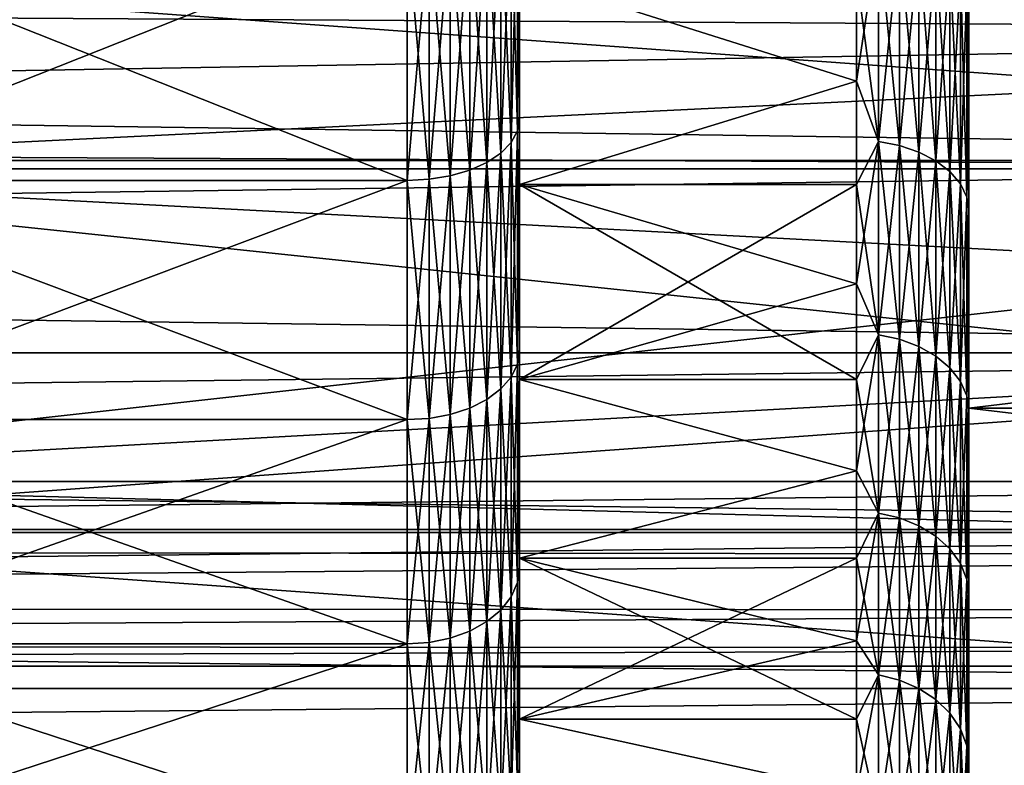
# Model space of a CAD drawing. Header units: metres. Extents: x -17 to 65, y -30 to 30.
# Tile 280 of 413: x 45.5 to 48.1, y -6.8 to -4.8. Entities that reach past the tile are written whole.
import ezdxf

# ---------------------------------------------------------------- set-up
doc = ezdxf.new("R2010")
doc.units = ezdxf.units.M
doc.layers.add('solid_508461', color=7, linetype='CONTINUOUS')

msp = doc.modelspace()

# ---------------------------------------------------------------- linework, layer by layer
at = {"layer": 'solid_508461'}
for points in [[(46.794304, -4.406407, -8.142326), (46.799999, -5.026763, -7.705299), (46.799999, -4.373071, -8.094211)], [(46.794304, -4.406407, 8.142326), (46.799999, -4.373087, 8.094201), (46.799999, -5.02678, 7.705288)], [(46.799999, -4.373071, -8.094211), (46.799999, -5.026763, -7.705299), (46.799999, -4.646021, -6.635094)], [(46.799999, -5.02678, 7.705288), (46.799999, -4.373087, 8.094201), (46.799999, -4.646021, 6.635094)], [(48, -5.272398, -6.53925), (48, -5.804135, -26.368771), (48, -4.368197, -26.644299)], [(60, -4.368197, -26.644299), (48, -4.368197, -26.644299), (48, -5.804135, -26.368771)], [(48, -4.698247, -6.963221), (48, -5.272398, -6.53925), (48, -4.368197, -26.644299)], [(60, -5.804135, -26.368771), (60, -4.368197, -26.644299), (48, -5.804135, -26.368771)], [(48, -4.698259, 6.963212), (48, -4.368197, 26.644299), (48, -5.804135, 26.368771)], [(60, -5.804135, 26.368771), (48, -5.804135, 26.368771), (48, -4.368197, 26.644299)], [(60, -4.368197, 26.644299), (60, -5.804135, 26.368771), (48, -4.368197, 26.644299)], [(51.500004, -4.799431, -4.383544), (51.500004, -4.396969, -4.787135), (35, -4.698118, -4.491951)], [(51.500004, -4.39697, 4.787135), (51.500004, -4.799431, 4.383544), (35, -4.698118, 4.491951)], [(46.777275, -4.433228, 8.191887), (46.794304, -4.406407, 8.142326), (46.794304, -5.063745, 7.750638)], [(46.777275, -5.094567, -7.797815), (46.794304, -5.063745, -7.750638), (46.794304, -4.406407, -8.142326)], [(46.777275, -4.433228, -8.191887), (46.777275, -5.094567, -7.797815), (46.794304, -4.406407, -8.142326)], [(46.794304, -5.063745, 7.750638), (46.794304, -4.406407, 8.142326), (46.799999, -5.02678, 7.705288)], [(46.794304, -4.406407, -8.142326), (46.794304, -5.063745, -7.750638), (46.799999, -5.026763, -7.705299)], [(46.749573, -4.45795, 8.237569), (46.777275, -4.433228, 8.191887), (46.777275, -5.094567, 7.797815)], [(46.749573, -5.122976, -7.841299), (46.777275, -5.094567, -7.797815), (46.777275, -4.433228, -8.191887)], [(46.749573, -4.45795, -8.237569), (46.749573, -5.122976, -7.841299), (46.777275, -4.433228, -8.191887)], [(46.777275, -5.094567, 7.797815), (46.777275, -4.433228, 8.191887), (46.794304, -5.063745, 7.750638)], [(46.712257, -4.47962, 8.277613), (46.749573, -4.45795, 8.237569), (46.749573, -5.122976, 7.841299)], [(46.712257, -5.14788, -7.879417), (46.749573, -5.122976, -7.841299), (46.749573, -4.45795, -8.237569)], [(46.712257, -4.47962, -8.277613), (46.712257, -5.14788, -7.879417), (46.749573, -4.45795, -8.237569)], [(46.749573, -5.122976, 7.841299), (46.749573, -4.45795, 8.237569), (46.777275, -5.094567, 7.797815)], [(46.666767, -4.497406, 8.310477), (46.712257, -4.47962, 8.277613), (46.712257, -5.14788, 7.879417)], [(46.666767, -5.168318, -7.9107), (46.712257, -5.14788, -7.879417), (46.712257, -4.47962, -8.277613)], [(46.666767, -4.497406, -8.310477), (46.666767, -5.168318, -7.9107), (46.712257, -4.47962, -8.277613)], [(46.712257, -5.14788, 7.879417), (46.712257, -4.47962, 8.277613), (46.749573, -5.122976, 7.841299)], [(46.5, -5.196008, 7.953082), (44.799999, -5.196008, 7.953082), (44.799999, -4.5215, 8.355)], [(46.5, -4.5215, 8.355), (46.5, -5.196008, 7.953082), (44.799999, -4.5215, 8.355)], [(46.5, -4.5215, -8.355), (44.799999, -4.5215, -8.355), (44.799999, -5.196008, -7.953082)], [(46.5, -5.196008, -7.953082), (46.5, -4.5215, -8.355), (44.799999, -5.196008, -7.953082)], [(46.558529, -4.518757, -8.349931), (46.5, -4.5215, -8.355), (46.5, -5.196008, -7.953082)], [(46.558529, -4.518757, -8.349931), (46.5, -5.196008, -7.953082), (46.558529, -5.192855, -7.948256)], [(46.558529, -5.192855, 7.948256), (46.5, -4.5215, 8.355), (46.558529, -4.518757, 8.349931)], [(46.558529, -5.192855, 7.948256), (46.5, -5.196008, 7.953082), (46.5, -4.5215, 8.355)], [(46.558529, -4.518757, 8.349931), (46.614861, -4.510621, 8.334897), (46.614861, -5.183505, 7.933945)], [(46.558529, -5.192855, -7.948256), (46.614861, -5.183505, -7.933945), (46.614861, -4.510621, -8.334897)], [(46.558529, -4.518757, -8.349931), (46.558529, -5.192855, -7.948256), (46.614861, -4.510621, -8.334897)], [(46.558529, -5.192855, 7.948256), (46.558529, -4.518757, 8.349931), (46.614861, -5.183505, 7.933945)], [(46.614861, -4.510621, 8.334897), (46.666767, -4.497406, 8.310477), (46.666767, -5.168318, 7.9107)], [(46.614861, -5.183505, -7.933945), (46.666767, -5.168318, -7.9107), (46.666767, -4.497406, -8.310477)], [(46.614861, -4.510621, -8.334897), (46.614861, -5.183505, -7.933945), (46.666767, -4.497406, -8.310477)], [(46.614861, -5.183505, 7.933945), (46.614861, -4.510621, 8.334897), (46.666767, -5.168318, 7.9107)], [(46.666767, -5.168318, 7.9107), (46.666767, -4.497406, 8.310477), (46.712257, -5.14788, 7.879417)], [(47.758179, -4.538985, -6.715647), (47.700001, -4.645968, -6.635132), (47.700001, -4.930967, -6.426163)], [(47.758179, -4.538985, -6.715647), (47.700001, -4.930967, -6.426163), (47.758179, -5.09216, -6.306521)], [(47.758179, -5.09216, 6.306521), (47.700001, -4.645969, 6.635132), (47.758179, -4.538985, 6.715647)], [(47.758179, -4.538985, 6.715647), (47.814533, -4.548521, 6.729755), (47.814533, -5.102858, 6.319769)], [(47.758179, -5.09216, 6.306521), (47.758179, -4.538985, 6.715647), (47.814533, -5.102858, 6.319769)], [(47.758179, -4.538985, -6.715647), (47.758179, -5.09216, -6.306521), (47.814533, -4.548521, -6.729755)], [(47.758179, -5.09216, -6.306521), (47.814533, -5.102858, -6.319769), (47.814533, -4.548521, -6.729755)], [(47.814533, -4.548521, 6.729755), (47.866474, -4.564034, 6.752708), (47.866474, -5.120262, 6.341325)], [(47.814533, -5.102858, 6.319769), (47.814533, -4.548521, 6.729755), (47.866474, -5.120262, 6.341325)], [(47.814533, -4.548521, -6.729755), (47.814533, -5.102858, -6.319769), (47.866474, -4.564034, -6.752708)], [(47.814533, -5.102858, -6.319769), (47.866474, -5.120262, -6.341325), (47.866474, -4.564034, -6.752708)], [(47.866474, -4.564034, 6.752708), (47.912006, -4.584929, 6.783624), (47.912006, -5.143704, 6.370357)], [(47.866474, -5.120262, 6.341325), (47.866474, -4.564034, 6.752708), (47.912006, -5.143704, 6.370357)], [(47.866474, -4.564034, -6.752708), (47.866474, -5.120262, -6.341325), (47.912006, -4.584929, -6.783624)], [(52, -4.588636, 6.553198), (13.5, -4.588628, 6.553205), (13.5, -5.142282, 6.128369)], [(52, -5.142322, -6.128341), (13.5, -5.142282, -6.128369), (13.5, -4.588628, -6.553205)], [(52, -4.588636, -6.553198), (52, -5.142322, -6.128341), (13.5, -4.588628, -6.553205)], [(52, -5.142322, 6.128341), (52, -4.588636, 6.553198), (13.5, -5.142282, 6.128369)], [(47.866474, -5.120262, -6.341325), (47.912006, -5.143704, -6.370357), (47.912006, -4.584929, -6.783624)], [(47.912006, -4.584929, 6.783624), (47.949375, -4.610402, 6.821311), (47.949375, -5.17228, 6.405748)], [(47.912006, -5.143704, 6.370357), (47.912006, -4.584929, 6.783624), (47.949375, -5.17228, 6.405748)], [(47.912006, -4.584929, -6.783624), (47.912006, -5.143704, -6.370357), (47.949375, -4.610402, -6.821311)], [(44, -4.616718, -29.642637), (65, -4.616772, -29.642624), (65, -6.136523, -29.365679)], [(44, -6.136563, -29.365671), (44, -4.616718, -29.642637), (65, -6.136523, -29.365679)], [(44, -4.616718, 29.642637), (44, -6.136563, 29.365671), (65, -4.616772, 29.642624)], [(44, -6.136563, 29.365671), (65, -6.136523, 29.365679), (65, -4.616772, 29.642624)], [(47.912006, -5.143704, -6.370357), (47.949375, -5.17228, -6.405748), (47.949375, -4.610402, -6.821311)], [(47.949375, -4.610402, 6.821311), (47.977142, -4.63947, 6.864319), (47.977142, -5.204891, 6.446136)], [(47.949375, -5.17228, 6.405748), (47.949375, -4.610402, 6.821311), (47.977142, -5.204891, 6.446136)], [(47.949375, -4.610402, -6.821311), (47.949375, -5.17228, -6.405748), (47.977142, -4.63947, -6.864319)], [(46.799999, -4.646021, -6.635094), (47.700001, -4.930967, -6.426163), (47.700001, -4.645968, -6.635132)], [(46.799999, -4.646021, 6.635094), (47.700001, -4.645969, 6.635132), (47.700001, -4.930967, 6.426163)], [(46.799999, -4.646021, -6.635094), (46.799999, -5.206518, -6.205014), (47.700001, -4.930967, -6.426163)], [(46.799999, -5.206518, 6.205014), (46.799999, -4.646021, 6.635094), (47.700001, -4.930967, 6.426163)], [(46.799999, -5.02678, 7.705288), (46.799999, -4.646021, 6.635094), (46.799999, -5.206518, 6.205014)], [(46.799999, -5.026763, -7.705299), (46.799999, -5.206518, -6.205014), (46.799999, -4.646021, -6.635094)], [(47.758179, -5.09216, 6.306521), (47.700001, -4.930967, 6.426163), (47.700001, -4.645969, 6.635132)], [(47.949375, -5.17228, -6.405748), (47.977142, -5.204891, -6.446136), (47.977142, -4.63947, -6.864319)], [(47.977142, -4.63947, 6.864319), (47.994236, -4.671014, 6.910991), (47.994236, -5.24028, 6.489964)], [(47.977142, -5.204891, 6.446136), (47.977142, -4.63947, 6.864319), (47.994236, -5.24028, 6.489964)], [(47.977142, -4.63947, -6.864319), (47.977142, -5.204891, -6.446136), (47.994236, -4.671014, -6.910991)], [(47.977142, -5.204891, -6.446136), (47.994236, -5.24028, -6.489964), (47.994236, -4.671014, -6.910991)], [(47.994236, -4.671014, 6.910991), (48, -4.698259, 6.963212), (48, -5.272412, 6.539238)], [(47.994236, -5.24028, 6.489964), (47.994236, -4.671014, 6.910991), (48, -5.272412, 6.539238)], [(47.994236, -4.671014, -6.910991), (48, -5.272398, -6.53925), (48, -4.698247, -6.963221)], [(47.994236, -4.671014, -6.910991), (47.994236, -5.24028, -6.489964), (48, -5.272398, -6.53925)], [(51.500004, -4.799431, -4.383544), (35, -4.698118, -4.491951), (35, -5.081998, -4.052567)], [(51.500004, -4.799431, 4.383544), (35, -5.081998, 4.052567), (35, -4.698118, 4.491951)], [(48, -5.272412, 6.539238), (48, -4.698259, 6.963212), (48, -5.804135, 26.368771)], [(44, -5.165063, -3.946152), (51.500004, -4.799431, -4.383544), (35, -5.081998, -4.052567)], [(51.500004, -4.799431, 4.383544), (51.500004, -5.165063, 3.946152), (35, -5.081998, 4.052567)], [(44, -5.165063, -3.946152), (51.500004, -5.165063, -3.946152), (51.500004, -4.799431, -4.383544)], [(46.799999, -5.206518, -6.205014), (47.700001, -5.206579, -6.20496), (47.700001, -4.930967, -6.426163)], [(46.799999, -5.206518, 6.205014), (47.700001, -4.930967, 6.426163), (47.700001, -5.206579, 6.20496)], [(47.758179, -5.09216, -6.306521), (47.700001, -4.930967, -6.426163), (47.700001, -5.206579, -6.20496)], [(47.758179, -5.09216, 6.306521), (47.700001, -5.206579, 6.20496), (47.700001, -4.930967, 6.426163)], [(46.794304, -5.063745, -7.750638), (46.799999, -5.646418, -7.263464), (46.799999, -5.026763, -7.705299)], [(46.794304, -5.063745, 7.750638), (46.799999, -5.02678, 7.705288), (46.799999, -5.646438, 7.263449)], [(46.799999, -5.026763, -7.705299), (46.799999, -5.646418, -7.263464), (46.799999, -5.206518, -6.205014)], [(46.799999, -5.646438, 7.263449), (46.799999, -5.02678, 7.705288), (46.799999, -5.206518, 6.205014)], [(46.777275, -5.094567, 7.797815), (46.794304, -5.063745, 7.750638), (46.794304, -5.686492, 7.306005)], [(46.777275, -5.721105, -7.350475), (46.794304, -5.686492, -7.306005), (46.794304, -5.063745, -7.750638)], [(46.777275, -5.094567, -7.797815), (46.777275, -5.721105, -7.350475), (46.794304, -5.063745, -7.750638)], [(46.794304, -5.686492, 7.306005), (46.794304, -5.063745, 7.750638), (46.799999, -5.646438, 7.263449)], [(46.794304, -5.063745, -7.750638), (46.794304, -5.686492, -7.306005), (46.799999, -5.646418, -7.263464)], [(51.500004, -5.165063, 3.946152), (44, -5.165063, 3.946152), (35, -5.081998, 4.052567)], [(46.749573, -5.122976, 7.841299), (46.777275, -5.094567, 7.797815), (46.777275, -5.721105, 7.350475)], [(46.749573, -5.753008, -7.391465), (46.777275, -5.721105, -7.350475), (46.777275, -5.094567, -7.797815)], [(46.749573, -5.122976, -7.841299), (46.749573, -5.753008, -7.391465), (46.777275, -5.094567, -7.797815)], [(46.777275, -5.721105, 7.350475), (46.777275, -5.094567, 7.797815), (46.794304, -5.686492, 7.306005)], [(47.758179, -5.09216, -6.306521), (47.700001, -5.206579, -6.20496), (47.700001, -5.47228, -5.971947)], [(47.758179, -5.09216, -6.306521), (47.700001, -5.47228, -5.971947), (47.758179, -5.608646, -5.851956)], [(47.758179, -5.608646, 5.851956), (47.700001, -5.206579, 6.20496), (47.758179, -5.09216, 6.306521)], [(47.758179, -5.09216, 6.306521), (47.814533, -5.102858, 6.319769), (47.814533, -5.620428, 5.86425)], [(47.758179, -5.608646, 5.851956), (47.758179, -5.09216, 6.306521), (47.814533, -5.620428, 5.86425)], [(47.758179, -5.09216, -6.306521), (47.758179, -5.608646, -5.851956), (47.814533, -5.102858, -6.319769)], [(46.712257, -5.14788, 7.879417), (46.749573, -5.122976, 7.841299), (46.749573, -5.753008, 7.391465)], [(46.712257, -5.780974, -7.427396), (46.749573, -5.753008, -7.391465), (46.749573, -5.122976, -7.841299)], [(46.712257, -5.14788, -7.879417), (46.712257, -5.780974, -7.427396), (46.749573, -5.122976, -7.841299)], [(46.749573, -5.753008, 7.391465), (46.749573, -5.122976, 7.841299), (46.777275, -5.721105, 7.350475)], [(47.758179, -5.608646, -5.851956), (47.814533, -5.620428, -5.86425), (47.814533, -5.102858, -6.319769)], [(47.814533, -5.102858, 6.319769), (47.866474, -5.120262, 6.341325), (47.866474, -5.639598, 5.884252)], [(47.814533, -5.620428, 5.86425), (47.814533, -5.102858, 6.319769), (47.866474, -5.639598, 5.884252)], [(47.814533, -5.102858, -6.319769), (47.814533, -5.620428, -5.86425), (47.866474, -5.120262, -6.341325)], [(47.814533, -5.620428, -5.86425), (47.866474, -5.639598, -5.884252), (47.866474, -5.120262, -6.341325)], [(47.866474, -5.120262, 6.341325), (47.912006, -5.143704, 6.370357), (47.912006, -5.665418, 5.911191)], [(47.866474, -5.639598, 5.884252), (47.866474, -5.120262, 6.341325), (47.912006, -5.665418, 5.911191)], [(47.866474, -5.120262, -6.341325), (47.866474, -5.639598, -5.884252), (47.912006, -5.143704, -6.370357)], [(52, -5.142322, 6.128341), (13.5, -5.142282, 6.128369), (13.5, -5.656874, 5.656833)], [(52, -5.656885, -5.656818), (13.5, -5.656874, -5.656833), (13.5, -5.142282, -6.128369)], [(52, -5.142322, -6.128341), (52, -5.656885, -5.656818), (13.5, -5.142282, -6.128369)], [(52, -5.656885, 5.656818), (52, -5.142322, 6.128341), (13.5, -5.656874, 5.656833)], [(46.666767, -5.168318, 7.9107), (46.712257, -5.14788, 7.879417), (46.712257, -5.780974, 7.427396)], [(46.666767, -5.803926, -7.456885), (46.712257, -5.780974, -7.427396), (46.712257, -5.14788, -7.879417)], [(46.666767, -5.168318, -7.9107), (46.666767, -5.803926, -7.456885), (46.712257, -5.14788, -7.879417)], [(46.712257, -5.780974, 7.427396), (46.712257, -5.14788, 7.879417), (46.749573, -5.753008, 7.391465)], [(47.866474, -5.639598, -5.884252), (47.912006, -5.665418, -5.911191), (47.912006, -5.143704, -6.370357)], [(47.912006, -5.143704, 6.370357), (47.949375, -5.17228, 6.405748), (47.949375, -5.696893, 5.944031)], [(47.912006, -5.665418, 5.911191), (47.912006, -5.143704, 6.370357), (47.949375, -5.696893, 5.944031)], [(47.912006, -5.143704, -6.370357), (47.912006, -5.665418, -5.911191), (47.949375, -5.17228, -6.405748)], [(51.695812, -5.573995, -3.710056), (51.500004, -5.165063, -3.946152), (44, -5.165063, -3.946152)], [(51.695812, -5.573995, -3.710056), (44, -5.165063, -3.946152), (51.928207, -6, -3.464102)], [(44, -6, -3.464102), (51.928207, -6, -3.464102), (44, -5.165063, -3.946152)], [(44, -6, 3.464102), (44, -5.165063, 3.946152), (51.500004, -5.165063, 3.946152)], [(44, -6, 3.464102), (51.500004, -5.165063, 3.946152), (51.696056, -5.574466, 3.709784)], [(46.614861, -5.183505, 7.933945), (46.666767, -5.168318, 7.9107), (46.666767, -5.803926, 7.456885)], [(46.614861, -5.820981, -7.478796), (46.666767, -5.803926, -7.456885), (46.666767, -5.168318, -7.9107)], [(46.614861, -5.183505, -7.933945), (46.614861, -5.820981, -7.478796), (46.666767, -5.168318, -7.9107)], [(46.666767, -5.803926, 7.456885), (46.666767, -5.168318, 7.9107), (46.712257, -5.780974, 7.427396)], [(47.912006, -5.665418, -5.911191), (47.949375, -5.696893, -5.944031), (47.949375, -5.17228, -6.405748)], [(47.949375, -5.17228, 6.405748), (47.977142, -5.204891, 6.446136), (47.977142, -5.732811, 5.981508)], [(47.949375, -5.696893, 5.944031), (47.949375, -5.17228, 6.405748), (47.977142, -5.732811, 5.981508)], [(47.949375, -5.17228, -6.405748), (47.949375, -5.696893, -5.944031), (47.977142, -5.204891, -6.446136)], [(46.5, -5.835021, 7.496835), (44.799999, -5.835021, 7.496835), (44.799999, -5.196008, 7.953082)], [(46.5, -5.196008, 7.953082), (46.5, -5.835021, 7.496835), (44.799999, -5.196008, 7.953082)], [(46.5, -5.196008, -7.953082), (44.799999, -5.196008, -7.953082), (44.799999, -5.835021, -7.496835)], [(46.5, -5.835021, -7.496835), (46.5, -5.196008, -7.953082), (44.799999, -5.835021, -7.496835)], [(46.558529, -5.192855, -7.948256), (46.5, -5.196008, -7.953082), (46.5, -5.835021, -7.496835)], [(46.558529, -5.192855, -7.948256), (46.5, -5.835021, -7.496835), (46.558529, -5.83148, -7.492286)], [(46.558529, -5.83148, 7.492286), (46.5, -5.196008, 7.953082), (46.558529, -5.192855, 7.948256)], [(46.558529, -5.83148, 7.492286), (46.5, -5.835021, 7.496835), (46.5, -5.196008, 7.953082)], [(46.558529, -5.192855, 7.948256), (46.614861, -5.183505, 7.933945), (46.614861, -5.820981, 7.478796)], [(46.558529, -5.83148, -7.492286), (46.614861, -5.820981, -7.478796), (46.614861, -5.183505, -7.933945)], [(46.558529, -5.192855, -7.948256), (46.558529, -5.83148, -7.492286), (46.614861, -5.183505, -7.933945)], [(46.558529, -5.83148, 7.492286), (46.558529, -5.192855, 7.948256), (46.614861, -5.820981, 7.478796)], [(46.614861, -5.820981, 7.478796), (46.614861, -5.183505, 7.933945), (46.666767, -5.803926, 7.456885)], [(46.799999, -5.206518, -6.205014), (46.799999, -5.727618, -5.727513), (47.700001, -5.206579, -6.20496)], [(46.799999, -5.206518, 6.205014), (47.700001, -5.47228, 5.971947), (47.700001, -5.727564, 5.727566)], [(46.799999, -5.727618, 5.727513), (46.799999, -5.206518, 6.205014), (47.700001, -5.727564, 5.727566)], [(46.799999, -5.206518, 6.205014), (47.700001, -5.206579, 6.20496), (47.700001, -5.47228, 5.971947)], [(46.799999, -5.646438, 7.263449), (46.799999, -5.206518, 6.205014), (46.799999, -5.727618, 5.727513)], [(46.799999, -5.646418, -7.263464), (46.799999, -5.727618, -5.727513), (46.799999, -5.206518, -6.205014)], [(46.799999, -5.727618, -5.727513), (47.700001, -5.47228, -5.971947), (47.700001, -5.206579, -6.20496)], [(47.758179, -5.608646, 5.851956), (47.700001, -5.47228, 5.971947), (47.700001, -5.206579, 6.20496)], [(47.949375, -5.696893, -5.944031), (47.977142, -5.732811, -5.981508), (47.977142, -5.204891, -6.446136)], [(47.977142, -5.204891, 6.446136), (47.994236, -5.24028, 6.489964), (47.994236, -5.77179, 6.022177)], [(47.977142, -5.732811, 5.981508), (47.977142, -5.204891, 6.446136), (47.994236, -5.77179, 6.022177)], [(47.977142, -5.204891, -6.446136), (47.977142, -5.732811, -5.981508), (47.994236, -5.24028, -6.489964)], [(47.977142, -5.732811, -5.981508), (47.994236, -5.77179, -6.022177), (47.994236, -5.24028, -6.489964)], [(47.994236, -5.24028, 6.489964), (48, -5.272412, 6.539238), (48, -5.808467, 6.068089)], [(47.994236, -5.77179, 6.022177), (47.994236, -5.24028, 6.489964), (48, -5.808467, 6.068089)], [(47.994236, -5.24028, -6.489964), (48, -5.808452, -6.068104), (48, -5.272398, -6.53925)], [(47.994236, -5.24028, -6.489964), (47.994236, -5.77179, -6.022177), (48, -5.808452, -6.068104)], [(48, -5.272398, -6.53925), (48, -5.808452, -6.068104), (48, -5.804135, -26.368771)], [(48, -5.808467, 6.068089), (48, -5.272412, 6.539238), (48, -5.804135, 26.368771)], [(46.799999, -5.727618, -5.727513), (47.700001, -5.727564, -5.727566), (47.700001, -5.47228, -5.971947)], [(47.758179, -5.608646, -5.851956), (47.700001, -5.47228, -5.971947), (47.700001, -5.727564, -5.727566)], [(47.758179, -5.608646, 5.851956), (47.700001, -5.727564, 5.727566), (47.700001, -5.47228, 5.971947)], [(44, -6, 3.464102), (51.696056, -5.574466, 3.709784), (51.928207, -6, 3.464102)], [(47.758179, -5.608646, -5.851956), (47.700001, -5.727564, -5.727566), (47.700001, -5.971946, -5.472281)], [(47.758179, -5.608646, -5.851956), (47.700001, -5.971946, -5.472281), (47.758179, -6.084721, -5.355228)], [(47.758179, -6.084721, 5.355228), (47.700001, -5.727564, 5.727566), (47.758179, -5.608646, 5.851956)], [(47.758179, -5.608646, 5.851956), (47.814533, -5.620428, 5.86425), (47.814533, -6.097504, 5.366478)], [(47.758179, -6.084721, 5.355228), (47.758179, -5.608646, 5.851956), (47.814533, -6.097504, 5.366478)], [(47.758179, -5.608646, -5.851956), (47.758179, -6.084721, -5.355228), (47.814533, -5.620428, -5.86425)], [(47.758179, -6.084721, -5.355228), (47.814533, -6.097504, -5.366478), (47.814533, -5.620428, -5.86425)], [(47.814533, -5.620428, 5.86425), (47.866474, -5.639598, 5.884252), (47.866474, -6.118301, 5.384782)], [(47.814533, -6.097504, 5.366478), (47.814533, -5.620428, 5.86425), (47.866474, -6.118301, 5.384782)], [(47.814533, -5.620428, -5.86425), (47.814533, -6.097504, -5.366478), (47.866474, -5.639598, -5.884252)], [(46.794304, -5.686492, -7.306005), (46.799999, -6.227373, -6.771988), (46.799999, -5.646418, -7.263464)], [(46.794304, -5.686492, 7.306005), (46.799999, -5.646438, 7.263449), (46.799999, -6.227392, 6.771971)], [(46.799999, -5.646418, -7.263464), (46.799999, -6.227373, -6.771988), (46.799999, -5.727618, -5.727513)], [(46.799999, -5.646438, 7.263449), (46.799999, -5.727618, 5.727513), (46.799999, -6.204916, 5.206633)], [(46.799999, -6.227392, 6.771971), (46.799999, -5.646438, 7.263449), (46.799999, -6.204916, 5.206633)], [(47.814533, -6.097504, -5.366478), (47.866474, -6.118301, -5.384782), (47.866474, -5.639598, -5.884252)], [(47.866474, -5.639598, 5.884252), (47.912006, -5.665418, 5.911191), (47.912006, -6.146312, 5.409435)], [(47.866474, -6.118301, 5.384782), (47.866474, -5.639598, 5.884252), (47.912006, -6.146312, 5.409435)], [(47.866474, -5.639598, -5.884252), (47.866474, -6.118301, -5.384782), (47.912006, -5.665418, -5.911191)], [(52, -5.656885, 5.656818), (13.5, -5.656874, 5.656833), (13.5, -6.128336, 5.142323)], [(52, -6.128373, -5.142281), (13.5, -6.128336, -5.142323), (13.5, -5.656874, -5.656833)], [(52, -5.656885, -5.656818), (52, -6.128373, -5.142281), (13.5, -5.656874, -5.656833)], [(52, -6.128373, 5.142281), (52, -5.656885, 5.656818), (13.5, -6.128336, 5.142323)], [(47.866474, -6.118301, -5.384782), (47.912006, -6.146312, -5.409435), (47.912006, -5.665418, -5.911191)], [(47.912006, -5.665418, 5.911191), (47.949375, -5.696893, 5.944031), (47.949375, -6.180459, 5.439487)], [(47.912006, -6.146312, 5.409435), (47.912006, -5.665418, 5.911191), (47.949375, -6.180459, 5.439487)], [(47.912006, -5.665418, -5.911191), (47.912006, -6.146312, -5.409435), (47.949375, -5.696893, -5.944031)], [(46.777275, -5.721105, 7.350475), (46.794304, -5.686492, 7.306005), (46.794304, -6.270395, 6.811465)], [(46.777275, -6.308561, -6.852924), (46.794304, -6.270395, -6.811465), (46.794304, -5.686492, -7.306005)], [(46.777275, -5.721105, -7.350475), (46.777275, -6.308561, -6.852924), (46.794304, -5.686492, -7.306005)], [(46.794304, -6.270395, 6.811465), (46.794304, -5.686492, 7.306005), (46.799999, -6.227392, 6.771971)], [(46.794304, -5.686492, -7.306005), (46.794304, -6.270395, -6.811465), (46.799999, -6.227373, -6.771988)], [(47.912006, -6.146312, -5.409435), (47.949375, -6.180459, -5.439487), (47.949375, -5.696893, -5.944031)], [(47.949375, -5.696893, 5.944031), (47.977142, -5.732811, 5.981508), (47.977142, -6.219426, 5.473783)], [(47.949375, -6.180459, 5.439487), (47.949375, -5.696893, 5.944031), (47.977142, -6.219426, 5.473783)], [(47.949375, -5.696893, -5.944031), (47.949375, -6.180459, -5.439487), (47.977142, -5.732811, -5.981508)], [(46.749573, -5.753008, 7.391465), (46.777275, -5.721105, 7.350475), (46.777275, -6.308561, 6.852924)], [(46.749573, -6.343741, -6.89114), (46.777275, -6.308561, -6.852924), (46.777275, -5.721105, -7.350475)], [(46.749573, -5.753008, -7.391465), (46.749573, -6.343741, -6.89114), (46.777275, -5.721105, -7.350475)], [(46.777275, -6.308561, 6.852924), (46.777275, -5.721105, 7.350475), (46.794304, -6.270395, 6.811465)], [(46.799999, -5.727618, -5.727513), (47.700001, -5.971946, -5.472281), (47.700001, -5.727564, -5.727566)], [(46.799999, -5.727618, 5.727513), (47.700001, -5.727564, 5.727566), (47.700001, -5.971946, 5.472281)], [(46.799999, -5.727618, -5.727513), (46.799999, -6.204916, -5.206633), (47.700001, -5.971946, -5.472281)], [(46.799999, -6.204916, 5.206633), (46.799999, -5.727618, 5.727513), (47.700001, -5.971946, 5.472281)], [(46.799999, -6.227373, -6.771988), (46.799999, -6.204916, -5.206633), (46.799999, -5.727618, -5.727513)], [(47.758179, -6.084721, 5.355228), (47.700001, -5.971946, 5.472281), (47.700001, -5.727564, 5.727566)], [(46.712257, -5.780974, 7.427396), (46.749573, -5.753008, 7.391465), (46.749573, -6.343741, 6.89114)], [(46.712257, -6.374579, -6.924639), (46.749573, -6.343741, -6.89114), (46.749573, -5.753008, -7.391465)], [(46.712257, -5.780974, -7.427396), (46.712257, -6.374579, -6.924639), (46.749573, -5.753008, -7.391465)], [(46.749573, -6.343741, 6.89114), (46.749573, -5.753008, 7.391465), (46.777275, -6.308561, 6.852924)], [(47.949375, -6.180459, -5.439487), (47.977142, -6.219426, -5.473783), (47.977142, -5.732811, -5.981508)], [(47.977142, -5.732811, 5.981508), (47.994236, -5.77179, 6.022177), (47.994236, -6.261713, 5.511)], [(47.977142, -6.219426, 5.473783), (47.977142, -5.732811, 5.981508), (47.994236, -6.261713, 5.511)], [(47.977142, -5.732811, -5.981508), (47.977142, -6.219426, -5.473783), (47.994236, -5.77179, -6.022177)], [(46.666767, -5.803926, 7.456885), (46.712257, -5.780974, 7.427396), (46.712257, -6.374579, 6.924639)], [(46.666767, -6.399888, -6.952131), (46.712257, -6.374579, -6.924639), (46.712257, -5.780974, -7.427396)], [(46.666767, -5.803926, -7.456885), (46.666767, -6.399888, -6.952131), (46.712257, -5.780974, -7.427396)], [(46.712257, -6.374579, 6.924639), (46.712257, -5.780974, 7.427396), (46.749573, -6.343741, 6.89114)], [(47.977142, -6.219426, -5.473783), (47.994236, -6.261713, -5.511), (47.994236, -5.77179, -6.022177)], [(47.994236, -5.77179, 6.022177), (48, -5.808467, 6.068089), (48, -6.302543, 5.55319)], [(47.994236, -6.261713, 5.511), (47.994236, -5.77179, 6.022177), (48, -6.302543, 5.55319)], [(47.994236, -5.77179, -6.022177), (48, -6.30253, -5.553205), (48, -5.808452, -6.068104)], [(47.994236, -5.77179, -6.022177), (47.994236, -6.261713, -5.511), (48, -6.30253, -5.553205)], [(46.614861, -5.820981, 7.478796), (46.666767, -5.803926, 7.456885), (46.666767, -6.399888, 6.952131)], [(46.614861, -6.418693, -6.972559), (46.666767, -6.399888, -6.952131), (46.666767, -5.803926, -7.456885)], [(46.614861, -5.820981, -7.478796), (46.614861, -6.418693, -6.972559), (46.666767, -5.803926, -7.456885)], [(46.666767, -6.399888, 6.952131), (46.666767, -5.803926, 7.456885), (46.712257, -6.374579, 6.924639)], [(48, -7.150921, -4.407299), (48, -7.223251, -26.015852), (48, -5.804135, -26.368771)], [(60, -5.804135, -26.368771), (48, -5.804135, -26.368771), (48, -7.223251, -26.015852)], [(48, -6.751059, -4.99832), (48, -7.150921, -4.407299), (48, -5.804135, -26.368771)], [(48, -6.30253, -5.553205), (48, -6.751059, -4.99832), (48, -5.804135, -26.368771)], [(48, -5.808452, -6.068104), (48, -6.30253, -5.553205), (48, -5.804135, -26.368771)], [(60, -7.223251, -26.015852), (60, -5.804135, -26.368771), (48, -7.223251, -26.015852)], [(48, -5.808467, 6.068089), (48, -5.804135, 26.368771), (48, -7.223251, 26.015852)], [(60, -7.223251, 26.015852), (48, -7.223251, 26.015852), (48, -5.804135, 26.368771)], [(60, -5.804135, 26.368771), (60, -7.223251, 26.015852), (48, -5.804135, 26.368771)], [(48, -6.302543, 5.55319), (48, -5.808467, 6.068089), (48, -7.223251, 26.015852)], [(46.5, -6.434175, 6.989377), (44.799999, -6.434175, 6.989377), (44.799999, -5.835021, 7.496835)], [(46.5, -5.835021, 7.496835), (46.5, -6.434175, 6.989377), (44.799999, -5.835021, 7.496835)], [(46.5, -5.835021, -7.496835), (44.799999, -5.835021, -7.496835), (44.799999, -6.434175, -6.989377)], [(46.5, -6.434175, -6.989377), (46.5, -5.835021, -7.496835), (44.799999, -6.434175, -6.989377)], [(46.558529, -5.83148, -7.492286), (46.5, -5.835021, -7.496835), (46.5, -6.434175, -6.989377)], [(46.558529, -5.83148, -7.492286), (46.5, -6.434175, -6.989377), (46.558529, -6.430271, -6.985136)], [(46.558529, -6.430271, 6.985136), (46.5, -5.835021, 7.496835), (46.558529, -5.83148, 7.492286)], [(46.558529, -6.430271, 6.985136), (46.5, -6.434175, 6.989377), (46.5, -5.835021, 7.496835)], [(46.558529, -5.83148, 7.492286), (46.614861, -5.820981, 7.478796), (46.614861, -6.418693, 6.972559)], [(46.558529, -6.430271, -6.985136), (46.614861, -6.418693, -6.972559), (46.614861, -5.820981, -7.478796)], [(46.558529, -5.83148, -7.492286), (46.558529, -6.430271, -6.985136), (46.614861, -5.820981, -7.478796)], [(46.558529, -6.430271, 6.985136), (46.558529, -5.83148, 7.492286), (46.614861, -6.418693, 6.972559)], [(46.614861, -6.418693, 6.972559), (46.614861, -5.820981, 7.478796), (46.666767, -6.399888, 6.952131)], [(46.799999, -6.204916, -5.206633), (47.700001, -6.204959, -5.20658), (47.700001, -5.971946, -5.472281)], [(46.799999, -6.204916, 5.206633), (47.700001, -5.971946, 5.472281), (47.700001, -6.204959, 5.20658)], [(47.758179, -6.084721, -5.355228), (47.700001, -5.971946, -5.472281), (47.700001, -6.204959, -5.20658)], [(47.758179, -6.084721, 5.355228), (47.700001, -6.204959, 5.20658), (47.700001, -5.971946, 5.472281)], [(51.500004, -6, -2.5), (44, -6, -2.5), (35, -6.181903, -2.008491)], [(51.500004, -6.195977, -1.964655), (51.500004, -6, -2.5), (35, -6.181903, -2.008491)], [(44, -6, 2.5), (51.500004, -6.195977, 1.964655), (35, -6.181903, 2.008491)], [(44, -6, -3.464102), (44, -6, -2.5), (51.500004, -6, -2.5)], [(44, -6, -3.464102), (51.500004, -6, -2.5), (51.696056, -6, -2.972737)], [(44, -6, 2.5), (51.500004, -6, 2.5), (51.500004, -6.195977, 1.964655)], [(51.695812, -6, 2.972193), (51.500004, -6, 2.5), (44, -6, 2.5)], [(51.695812, -6, 2.972193), (44, -6, 2.5), (51.928207, -6, 3.464102)], [(44, -6, 3.464102), (51.928207, -6, 3.464102), (44, -6, 2.5)], [(44, -6, -3.464102), (51.696056, -6, -2.972737), (51.928207, -6, -3.464102)], [(47.758179, -6.084721, -5.355228), (47.700001, -6.204959, -5.20658), (47.700001, -6.426162, -4.930968)], [(47.758179, -6.084721, -5.355228), (47.700001, -6.426162, -4.930968), (47.758179, -6.516956, -4.819916)], [(47.758179, -6.516956, 4.819916), (47.700001, -6.204959, 5.20658), (47.758179, -6.084721, 5.355228)], [(47.758179, -6.084721, 5.355228), (47.814533, -6.097504, 5.366478), (47.814533, -6.530646, 4.830041)], [(47.758179, -6.516956, 4.819916), (47.758179, -6.084721, 5.355228), (47.814533, -6.530646, 4.830041)], [(47.758179, -6.084721, -5.355228), (47.758179, -6.516956, -4.819916), (47.814533, -6.097504, -5.366478)], [(47.758179, -6.516956, -4.819916), (47.814533, -6.530646, -4.830041), (47.814533, -6.097504, -5.366478)], [(47.814533, -6.097504, 5.366478), (47.866474, -6.118301, 5.384782), (47.866474, -6.552921, 4.846515)], [(47.814533, -6.530646, 4.830041), (47.814533, -6.097504, 5.366478), (47.866474, -6.552921, 4.846515)], [(47.814533, -6.097504, -5.366478), (47.814533, -6.530646, -4.830041), (47.866474, -6.118301, -5.384782)], [(47.814533, -6.530646, -4.830041), (47.866474, -6.552921, -4.846515), (47.866474, -6.118301, -5.384782)], [(47.866474, -6.118301, 5.384782), (47.912006, -6.146312, 5.409435), (47.912006, -6.582922, 4.868704)], [(47.866474, -6.552921, 4.846515), (47.866474, -6.118301, 5.384782), (47.912006, -6.582922, 4.868704)], [(47.866474, -6.118301, -5.384782), (47.866474, -6.552921, -4.846515), (47.912006, -6.146312, -5.409435)], [(52, -6.128373, 5.142281), (13.5, -6.128336, 5.142323), (13.5, -6.553222, 4.5886)], [(52, -6.553222, -4.58859), (13.5, -6.553222, -4.5886), (13.5, -6.128336, -5.142323)], [(52, -6.128373, -5.142281), (52, -6.553222, -4.58859), (13.5, -6.128336, -5.142323)], [(52, -6.553222, 4.58859), (52, -6.128373, 5.142281), (13.5, -6.553222, 4.5886)], [(44, -6.136563, -29.365671), (65, -6.136523, -29.365679), (65, -7.640128, -29.010834)], [(44, -7.640134, 29.010832), (65, -7.640128, 29.010834), (65, -6.136523, 29.365679)], [(44, -6.136563, 29.365671), (44, -7.640134, 29.010832), (65, -6.136523, 29.365679)], [(44, -7.640134, -29.010832), (44, -6.136563, -29.365671), (65, -7.640128, -29.010834)], [(47.866474, -6.552921, -4.846515), (47.912006, -6.582922, -4.868704), (47.912006, -6.146312, -5.409435)], [(47.912006, -6.146312, 5.409435), (47.949375, -6.180459, 5.439487), (47.949375, -6.619494, 4.895752)], [(47.912006, -6.582922, 4.868704), (47.912006, -6.146312, 5.409435), (47.949375, -6.619494, 4.895752)], [(47.912006, -6.146312, -5.409435), (47.912006, -6.582922, -4.868704), (47.949375, -6.180459, -5.439487)], [(51.500004, -6.195977, -1.964655), (35, -6.181903, -2.008491), (35, -6.336998, -1.446532)], [(51.500004, -6.195977, 1.964655), (35, -6.336998, 1.446532), (35, -6.181903, 2.008491)], [(51.500004, -6.344266, -1.414315), (51.500004, -6.195977, -1.964655), (35, -6.336998, -1.446532)], [(51.500004, -6.195977, 1.964655), (51.500004, -6.344266, 1.414315), (35, -6.336998, 1.446532)], [(46.799999, -6.204916, -5.206633), (46.799999, -6.635185, -4.645896), (47.700001, -6.204959, -5.20658)], [(46.799999, -6.204916, 5.206633), (47.700001, -6.426162, 4.930968), (47.700001, -6.635131, 4.64597)], [(46.799999, -6.635185, 4.645896), (46.799999, -6.204916, 5.206633), (47.700001, -6.635131, 4.64597)], [(46.799999, -6.204916, 5.206633), (47.700001, -6.204959, 5.20658), (47.700001, -6.426162, 4.930968)], [(46.799999, -6.227392, 6.771971), (46.799999, -6.204916, 5.206633), (46.799999, -6.635185, 4.645896)], [(46.799999, -6.227373, -6.771988), (46.799999, -6.635185, -4.645896), (46.799999, -6.204916, -5.206633)], [(46.799999, -6.635185, -4.645896), (47.700001, -6.426162, -4.930968), (47.700001, -6.204959, -5.20658)], [(47.758179, -6.516956, 4.819916), (47.700001, -6.426162, 4.930968), (47.700001, -6.204959, 5.20658)], [(47.912006, -6.582922, -4.868704), (47.949375, -6.619494, -4.895752), (47.949375, -6.180459, -5.439487)], [(47.949375, -6.180459, 5.439487), (47.977142, -6.219426, 5.473783), (47.977142, -6.661229, 4.92662)], [(47.949375, -6.619494, 4.895752), (47.949375, -6.180459, 5.439487), (47.977142, -6.661229, 4.92662)], [(47.949375, -6.180459, -5.439487), (47.949375, -6.619494, -4.895752), (47.977142, -6.219426, -5.473783)], [(46.794304, -6.270395, -6.811465), (46.799999, -6.765646, -6.23426), (46.799999, -6.227373, -6.771988)], [(46.794304, -6.270395, 6.811465), (46.799999, -6.227392, 6.771971), (46.799999, -6.765662, 6.234243)], [(46.799999, -6.227373, -6.771988), (46.799999, -6.765646, -6.23426), (46.799999, -6.635185, -4.645896)], [(46.799999, -6.765662, 6.234243), (46.799999, -6.227392, 6.771971), (46.799999, -6.635185, 4.645896)], [(47.949375, -6.619494, -4.895752), (47.977142, -6.661229, -4.92662), (47.977142, -6.219426, -5.473783)], [(47.977142, -6.219426, 5.473783), (47.994236, -6.261713, 5.511), (47.994236, -6.70652, 4.960116)], [(47.977142, -6.661229, 4.92662), (47.977142, -6.219426, 5.473783), (47.994236, -6.70652, 4.960116)], [(47.977142, -6.219426, -5.473783), (47.977142, -6.661229, -4.92662), (47.994236, -6.261713, -5.511)], [(46.777275, -6.308561, 6.852924), (46.794304, -6.270395, 6.811465), (46.794304, -6.811465, 6.270395)], [(46.777275, -6.852924, -6.308561), (46.794304, -6.811465, -6.270395), (46.794304, -6.270395, -6.811465)], [(46.777275, -6.308561, -6.852924), (46.777275, -6.852924, -6.308561), (46.794304, -6.270395, -6.811465)], [(46.794304, -6.811465, 6.270395), (46.794304, -6.270395, 6.811465), (46.799999, -6.765662, 6.234243)], [(46.794304, -6.270395, -6.811465), (46.794304, -6.811465, -6.270395), (46.799999, -6.765646, -6.23426)], [(47.977142, -6.661229, -4.92662), (47.994236, -6.70652, -4.960116), (47.994236, -6.261713, -5.511)], [(47.994236, -6.261713, 5.511), (48, -6.302543, 5.55319), (48, -6.751069, 4.998307)], [(47.994236, -6.70652, 4.960116), (47.994236, -6.261713, 5.511), (48, -6.751069, 4.998307)], [(47.994236, -6.261713, -5.511), (48, -6.751059, -4.99832), (48, -6.30253, -5.553205)], [(47.994236, -6.261713, -5.511), (47.994236, -6.70652, -4.960116), (48, -6.751059, -4.99832)], [(46.749573, -6.343741, 6.89114), (46.777275, -6.308561, 6.852924), (46.777275, -6.852924, 6.308561)], [(46.749573, -6.89114, -6.343741), (46.777275, -6.852924, -6.308561), (46.777275, -6.308561, -6.852924)], [(46.749573, -6.343741, -6.89114), (46.749573, -6.89114, -6.343741), (46.777275, -6.308561, -6.852924)], [(46.777275, -6.852924, 6.308561), (46.777275, -6.308561, 6.852924), (46.794304, -6.811465, 6.270395)], [(48, -6.751069, 4.998307), (48, -6.302543, 5.55319), (48, -7.223251, 26.015852)], [(51.500004, -6.344266, -1.414315), (35, -6.336998, -1.446532), (35, -6.441185, -0.872426)], [(51.500004, -6.344266, 1.414315), (35, -6.441185, 0.872426), (35, -6.336998, 1.446532)], [(51.500004, -6.443805, -0.852866), (51.500004, -6.344266, -1.414315), (35, -6.441185, -0.872426)], [(51.500004, -6.344266, 1.414315), (51.500004, -6.443805, 0.852866), (35, -6.441185, 0.872426)], [(46.712257, -6.374579, 6.924639), (46.749573, -6.343741, 6.89114), (46.749573, -6.89114, 6.343741)], [(46.712257, -6.924639, -6.374579), (46.749573, -6.89114, -6.343741), (46.749573, -6.343741, -6.89114)], [(46.712257, -6.374579, -6.924639), (46.712257, -6.924639, -6.374579), (46.749573, -6.343741, -6.89114)], [(46.749573, -6.89114, 6.343741), (46.749573, -6.343741, 6.89114), (46.777275, -6.852924, 6.308561)], [(46.666767, -6.399888, 6.952131), (46.712257, -6.374579, 6.924639), (46.712257, -6.924639, 6.374579)], [(46.666767, -6.952131, -6.399888), (46.712257, -6.924639, -6.374579), (46.712257, -6.374579, -6.924639)], [(46.666767, -6.399888, -6.952131), (46.666767, -6.952131, -6.399888), (46.712257, -6.374579, -6.924639)], [(46.712257, -6.924639, 6.374579), (46.712257, -6.374579, 6.924639), (46.749573, -6.89114, 6.343741)], [(46.614861, -6.418693, 6.972559), (46.666767, -6.399888, 6.952131), (46.666767, -6.952131, 6.399888)], [(46.614861, -6.972559, -6.418693), (46.666767, -6.952131, -6.399888), (46.666767, -6.399888, -6.952131)], [(46.614861, -6.418693, -6.972559), (46.614861, -6.972559, -6.418693), (46.666767, -6.399888, -6.952131)], [(46.666767, -6.952131, 6.399888), (46.666767, -6.399888, 6.952131), (46.712257, -6.924639, 6.374579)], [(51.500004, -6.443805, -0.852866), (35, -6.441185, -0.872426), (35, -6.493452, -0.291718)], [(51.500004, -6.443805, 0.852866), (35, -6.493452, 0.291718), (35, -6.441185, 0.872426)], [(46.5, -6.989377, 6.434175), (44.799999, -6.989377, 6.434175), (44.799999, -6.434175, 6.989377)], [(46.5, -6.434175, 6.989377), (46.5, -6.989377, 6.434175), (44.799999, -6.434175, 6.989377)], [(46.5, -6.434175, -6.989377), (44.799999, -6.434175, -6.989377), (44.799999, -6.989377, -6.434175)], [(46.5, -6.989377, -6.434175), (46.5, -6.434175, -6.989377), (44.799999, -6.989377, -6.434175)], [(46.558529, -6.430271, -6.985136), (46.5, -6.434175, -6.989377), (46.5, -6.989377, -6.434175)], [(46.558529, -6.430271, -6.985136), (46.5, -6.989377, -6.434175), (46.558529, -6.985136, -6.430271)], [(46.558529, -6.985136, 6.430271), (46.5, -6.434175, 6.989377), (46.558529, -6.430271, 6.985136)], [(46.558529, -6.985136, 6.430271), (46.5, -6.989377, 6.434175), (46.5, -6.434175, 6.989377)], [(46.558529, -6.430271, 6.985136), (46.614861, -6.418693, 6.972559), (46.614861, -6.972559, 6.418693)], [(46.558529, -6.985136, -6.430271), (46.614861, -6.972559, -6.418693), (46.614861, -6.418693, -6.972559)], [(46.558529, -6.430271, -6.985136), (46.558529, -6.985136, -6.430271), (46.614861, -6.418693, -6.972559)], [(46.558529, -6.985136, 6.430271), (46.558529, -6.430271, 6.985136), (46.614861, -6.972559, 6.418693)], [(46.614861, -6.972559, 6.418693), (46.614861, -6.418693, 6.972559), (46.666767, -6.952131, 6.399888)], [(46.799999, -6.635185, -4.645896), (47.700001, -6.635131, -4.64597), (47.700001, -6.426162, -4.930968)], [(47.758179, -6.516956, -4.819916), (47.700001, -6.426162, -4.930968), (47.700001, -6.635131, -4.64597)], [(47.758179, -6.516956, 4.819916), (47.700001, -6.635131, 4.64597), (47.700001, -6.426162, 4.930968)], [(51.500004, -6.493744, -0.285107), (51.500004, -6.443805, -0.852866), (35, -6.493452, -0.291718)], [(51.500004, -6.443805, 0.852866), (51.500004, -6.493744, 0.285107), (35, -6.493452, 0.291718)], [(51.500004, -6.493744, -0.285107), (35, -6.493452, -0.291718), (35, -6.493452, 0.291718)], [(51.500004, -6.493744, 0.285107), (51.500004, -6.493744, -0.285107), (35, -6.493452, 0.291718)], [(47.758179, -6.516956, -4.819916), (47.700001, -6.635131, -4.64597), (47.700001, -6.83147, -4.352128)], [(47.758179, -6.516956, -4.819916), (47.700001, -6.83147, -4.352128), (47.758179, -6.902236, -4.249875)], [(47.758179, -6.902236, 4.249875), (47.700001, -6.635131, 4.64597), (47.758179, -6.516956, 4.819916)], [(47.758179, -6.516956, 4.819916), (47.814533, -6.530646, 4.830041), (47.814533, -6.916736, 4.258803)], [(47.758179, -6.902236, 4.249875), (47.758179, -6.516956, 4.819916), (47.814533, -6.916736, 4.258803)], [(47.758179, -6.516956, -4.819916), (47.758179, -6.902236, -4.249875), (47.814533, -6.530646, -4.830041)], [(47.758179, -6.902236, -4.249875), (47.814533, -6.916736, -4.258803), (47.814533, -6.530646, -4.830041)], [(47.814533, -6.530646, 4.830041), (47.866474, -6.552921, 4.846515), (47.866474, -6.940327, 4.273329)], [(47.814533, -6.916736, 4.258803), (47.814533, -6.530646, 4.830041), (47.866474, -6.940327, 4.273329)], [(47.814533, -6.530646, -4.830041), (47.814533, -6.916736, -4.258803), (47.866474, -6.552921, -4.846515)], [(52, -6.553222, 4.58859), (13.5, -6.553222, 4.5886), (13.5, -6.928203, 4)], [(52, -6.928203, 4), (52, -6.553222, 4.58859), (13.5, -6.928203, 4)], [(52, -6.928203, -4), (13.5, -6.928203, -4), (13.5, -6.553222, -4.5886)], [(52, -6.553222, -4.58859), (52, -6.928203, -4), (13.5, -6.553222, -4.5886)], [(47.814533, -6.916736, -4.258803), (47.866474, -6.940327, -4.273329), (47.866474, -6.552921, -4.846515)], [(47.866474, -6.552921, 4.846515), (47.912006, -6.582922, 4.868704), (47.912006, -6.972102, 4.292893)], [(47.866474, -6.940327, 4.273329), (47.866474, -6.552921, 4.846515), (47.912006, -6.972102, 4.292893)], [(47.866474, -6.552921, -4.846515), (47.866474, -6.940327, -4.273329), (47.912006, -6.582922, -4.868704)], [(47.866474, -6.940327, -4.273329), (47.912006, -6.972102, -4.292893), (47.912006, -6.582922, -4.868704)], [(47.912006, -6.582922, 4.868704), (47.949375, -6.619494, 4.895752), (47.949375, -7.010836, 4.316743)], [(47.912006, -6.972102, 4.292893), (47.912006, -6.582922, 4.868704), (47.949375, -7.010836, 4.316743)], [(47.912006, -6.582922, -4.868704), (47.912006, -6.972102, -4.292893), (47.949375, -6.619494, -4.895752)], [(47.912006, -6.972102, -4.292893), (47.949375, -7.010836, -4.316743), (47.949375, -6.619494, -4.895752)], [(47.949375, -6.619494, 4.895752), (47.977142, -6.661229, 4.92662), (47.977142, -7.055038, 4.343959)], [(47.949375, -7.010836, 4.316743), (47.949375, -6.619494, 4.895752), (47.977142, -7.055038, 4.343959)], [(47.949375, -6.619494, -4.895752), (47.949375, -7.010836, -4.316743), (47.977142, -6.661229, -4.92662)], [(46.799999, -6.635185, -4.645896), (47.700001, -6.83147, -4.352128), (47.700001, -6.635131, -4.64597)], [(46.799999, -6.635185, 4.645896), (47.700001, -6.635131, 4.64597), (47.700001, -6.83147, 4.352128)], [(46.799999, -6.635185, -4.645896), (46.799999, -7.014775, -4.050049), (47.700001, -6.83147, -4.352128)], [(46.799999, -7.014775, 4.050049), (46.799999, -6.635185, 4.645896), (47.700001, -6.83147, 4.352128)], [(46.799999, -6.765662, 6.234243), (46.799999, -6.635185, 4.645896), (46.799999, -7.014775, 4.050049)], [(46.799999, -6.765646, -6.23426), (46.799999, -7.014775, -4.050049), (46.799999, -6.635185, -4.645896)], [(47.758179, -6.902236, 4.249875), (47.700001, -6.83147, 4.352128), (47.700001, -6.635131, 4.64597)], [(47.949375, -7.010836, -4.316743), (47.977142, -7.055038, -4.343959), (47.977142, -6.661229, -4.92662)], [(47.977142, -6.661229, 4.92662), (47.994236, -6.70652, 4.960116), (47.994236, -7.103007, 4.373495)], [(47.977142, -7.055038, 4.343959), (47.977142, -6.661229, 4.92662), (47.994236, -7.103007, 4.373495)], [(47.977142, -6.661229, -4.92662), (47.977142, -7.055038, -4.343959), (47.994236, -6.70652, -4.960116)], [(47.977142, -7.055038, -4.343959), (47.994236, -7.103007, -4.373495), (47.994236, -6.70652, -4.960116)], [(47.994236, -6.70652, 4.960116), (48, -6.751069, 4.998307), (48, -7.15093, 4.407285)], [(47.994236, -7.103007, 4.373495), (47.994236, -6.70652, 4.960116), (48, -7.15093, 4.407285)], [(47.994236, -6.70652, -4.960116), (48, -7.150921, -4.407299), (48, -6.751059, -4.99832)], [(47.994236, -6.70652, -4.960116), (47.994236, -7.103007, -4.373495), (48, -7.150921, -4.407299)], [(48, -7.15093, 4.407285), (48, -6.751069, 4.998307), (48, -7.223251, 26.015852)]]:
    msp.add_3dface(points, dxfattribs=at)

doc.saveas('drawing.dxf')
